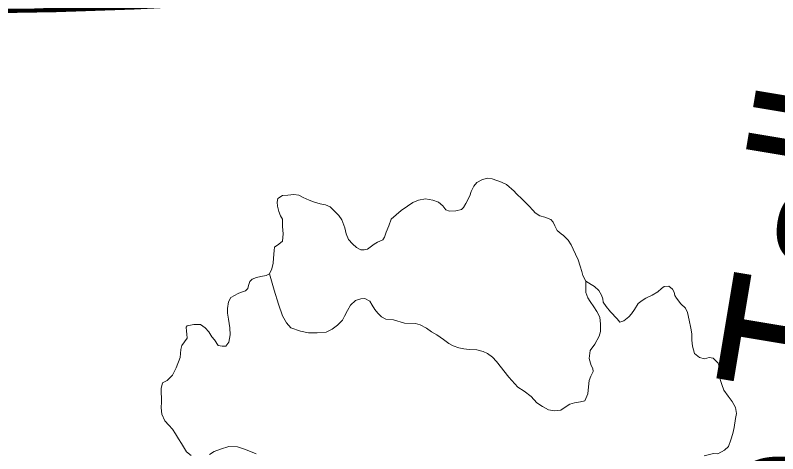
# Model space of a CAD drawing. Extents: x -1643653 to 4543381, y 1624270 to 13878484.
# Drawn here: x 618255 to 620662, y 8952525 to 8953910 of the extents above; entities that cross this region are included whole.
import ezdxf
from ezdxf.enums import TextEntityAlignment as Align

# ---------------------------------------------------------------- set-up
doc = ezdxf.new("R2010")
doc.units = 0
doc.header["$LTSCALE"] = 200
for name, color, linetype, lineweight in [('1', 7, 'Continuous', 13), ('26', 7, 'Continuous', 106), ('28', 7, 'Continuous', 53), ('29', 7, 'Continuous', 13)]:
    doc.layers.add(name, color=color, linetype=linetype, lineweight=lineweight)
doc.layers.add('49', color=7, linetype='Continuous')

msp = doc.modelspace()

# ---------------------------------------------------------------- linework, layer by layer
at = {"layer": '1', "lineweight": 25}
msp.add_spline([(814781, 9009175.5), (814787.2, 9009173.4), (814796.9, 9009173.4), (814799.4, 9009172.4), (814805.1, 9009174.5), (814805.6, 9009176.5), (814811.7, 9009179.5), (814811.7, 9009179.5), (814801.5, 9009181), (814790.7, 9009181.5), (814784.1, 9009183.1), (814777.4, 9009185.1), (814778.4, 9009175.5)], degree=3, dxfattribs=at)
at = {"layer": '26'}
msp.add_spline([(645710.9, 8949471.4), (644721.9, 8950215.5), (643631.5, 8951123.7), (642665.6, 8952010.9), (642072.6, 8952588.9), (640582.3, 8953977.6), (638005.5, 8955508.7), (636255.8, 8956201.4), (634307.9, 8956672.6), (632583.3, 8956799.8), (628516.3, 8956628.1), (626161.4, 8955993.9), (623953.8, 8955209.7), (622371.6, 8954682.1), (620725.9, 8954192.9), (619183.7, 8953970.3), (617209.7, 8953965.7), (615658.4, 8954379), (614681.6, 8955057.1), (613704.6, 8955684.2), (612906.2, 8956374.2), (612068.3, 8956835.4), (609416.9, 8956401.3), (608625.2, 8956035.7), (607870.9, 8955517.4), (607396.1, 8954883.6), (607164, 8954388.6), (606950.6, 8954069.9)], degree=3, dxfattribs=at)
at = {"layer": '28'}
for points in [[(618257.6, 8953925.9), (619183.7, 8953970.3), (620725.9, 8954192.9), (622371.6, 8954682.1), (623953.8, 8955209.7), (626795.7, 8956205.5), (628223, 8956576.8), (631243.2, 8956803.3), (633721.3, 8956728), (636313.6, 8956183.1), (638079.6, 8955470.7), (639993.2, 8954394), (641326.9, 8953340.4), (642237.8, 8952425.4), (643343.9, 8951370.7), (644721.9, 8950215.5), (645793.1, 8949290.9)], [(618257.6, 8953925.9), (619183.7, 8953970.3), (620725.9, 8954192.9), (622371.6, 8954682.1), (623953.8, 8955209.7), (626185.5, 8955995.2), (628043.5, 8956541.4), (631351.2, 8956802.4), (633709.5, 8956728.8), (635993.8, 8956280.5), (637686.3, 8955648.2), (639291.4, 8954828.8), (640588.9, 8953973.3), (641709, 8952948.6), (643376.9, 8951340.4), (644721.9, 8950215.5), (645793.1, 8949290.9)]]:
    msp.add_spline(points, degree=3, dxfattribs=at)
at = {"layer": '29'}
for points in [[(619398.3, 8953193.4), (619415.6, 8953200.7), (619420.9, 8953208.7), (619426.1, 8953224.2), (619434.6, 8953244.3), (619441.7, 8953265.6), (619473, 8953293.1), (619493.6, 8953306.8), (619510.1, 8953318.2), (619528.3, 8953325.6), (619549.8, 8953330.1), (619572.8, 8953325.8), (619591.6, 8953319.4), (619604.7, 8953307.6), (619614.8, 8953295.6), (619626.2, 8953291.2), (619646.1, 8953291.9), (619663.5, 8953296.8), (619670.5, 8953303.1), (619677, 8953314.9), (619690, 8953339.6), (619694.8, 8953353.4), (619702.4, 8953370.2), (619712.6, 8953382), (619730, 8953390.6), (619747, 8953395.4), (619760.8, 8953393.1), (619789.6, 8953383.1), (619805.6, 8953375), (619830.4, 8953354.2), (619836.8, 8953346.3), (619856.2, 8953327.5), (619876.9, 8953308.2), (619890, 8953293), (619896.4, 8953286), (619910.7, 8953276.7), (619927.4, 8953272.3), (619946.2, 8953265.1), (619953, 8953256.1), (619958.1, 8953244.9)], [(619057.6, 8953093.5), (619064.9, 8953108.6), (619069.6, 8953126.6), (619070.6, 8953142.8), (619071.9, 8953166.5), (619073.8, 8953177.8), (619087.5, 8953186.3), (619098.5, 8953196.5), (619100.7, 8953219.4), (619099.1, 8953243.1), (619098.8, 8953266), (619092.8, 8953276.7), (619087.2, 8953289.6), (619082.8, 8953306.6), (619081.3, 8953319.4), (619084.1, 8953331.5), (619098.1, 8953340.1), (619115.1, 8953342), (619134.2, 8953343.9), (619150.5, 8953341.3), (619163.5, 8953334), (619182.8, 8953325.9), (619196.6, 8953320.7), (619217.9, 8953314.4), (619234.6, 8953310.5), (619248.9, 8953304.4), (619263.2, 8953290.9), (619276.7, 8953276.9), (619286.1, 8953263.3), (619295.6, 8953238.5), (619299.7, 8953219.4), (619307.4, 8953201.6), (619319.2, 8953188.1), (619332.7, 8953176.6), (619345.8, 8953169.3), (619356.6, 8953168.6), (619367, 8953171.3), (619379.3, 8953180.2), (619387.9, 8953187), (619398.3, 8953193.4)], [(619958.1, 8953244.9), (619966.3, 8953230), (619978.1, 8953219), (619985.7, 8953213.7), (619995.8, 8953204.7), (620000.4, 8953199.7), (620009.8, 8953184.9), (620016.2, 8953170.8), (620023.6, 8953155.6), (620031.7, 8953137.3), (620038.3, 8953117.1), (620043.9, 8953100.5), (620047.4, 8953087.6), (620056.8, 8953070.3), (620056.1, 8953034.5), (620062.6, 8953017.5), (620070.3, 8953005.6), (620081.4, 8952989.1), (620090.7, 8952974.2), (620100.6, 8952956.1), (620102.6, 8952933.6), (620102.5, 8952911.1), (620098.1, 8952896.1), (620084.8, 8952871.3), (620070.5, 8952850.7), (620067.1, 8952825.7), (620072.8, 8952803.3), (620078, 8952793.8), (620079.4, 8952785.1), (620072.1, 8952769.6), (620066.5, 8952756.6), (620064.3, 8952735.8), (620062.5, 8952714.1), (620053.7, 8952692.3), (620040, 8952688.4), (620020.1, 8952685.6), (620006, 8952681.6), (619994, 8952674.4), (619977.1, 8952662.9), (619958.4, 8952660.5)], [(619236.8, 8952908.8), (619207.7, 8952906.3), (619181, 8952906.8), (619155.2, 8952911.8), (619124.6, 8952923), (619111.1, 8952937.8), (619098.2, 8952960.5), (619086.1, 8952996.9), (619072.1, 8953041.7), (619057.6, 8953093.5), (619046.8, 8953088.3), (619030.3, 8953084.3), (619016.2, 8953081.7), (619002.9, 8953076.5), (618995.5, 8953068.9), (618991.5, 8953056.3), (618989.2, 8953046.3), (618981.8, 8953039.5), (618965.7, 8953034.3), (618958.2, 8953030.8), (618935.5, 8953018), (618927.8, 8953005), (618925.2, 8952983.3), (618925, 8952968.8), (618928.6, 8952949.7), (618932.8, 8952922.3), (618933.1, 8952900.6), (618929.2, 8952877.7), (618919.5, 8952864.2), (618907.8, 8952864.5), (618895.7, 8952867.2), (618884.2, 8952884.5), (618875.7, 8952894.4), (618865.5, 8952909.6), (618854.5, 8952922.8), (618840.2, 8952933), (618819, 8952933.5), (618797.8, 8952929), (618794.1, 8952924.8), (618795.1, 8952911.5)], [(619287.8, 8952947), (619272.7, 8952931), (619255.8, 8952917.8), (619236.8, 8952908.8), (619207.7, 8952906.3), (619181, 8952906.8), (619155.2, 8952911.8), (619124.6, 8952923), (619111.1, 8952937.8), (619098.2, 8952960.5), (619086.1, 8952996.9), (619072.1, 8953041.7), (619057.6, 8953093.5)], [(620163.7, 8952940.3), (620155.6, 8952950.6), (620134, 8952973.2), (620120.9, 8952989.7), (620111.5, 8953003.3), (620109.7, 8953013.6), (620106.2, 8953025.7), (620097.7, 8953040.9), (620083.3, 8953053.2), (620073.7, 8953058.9), (620056.8, 8953070.3), (620056.1, 8953034.5), (620062.6, 8953017.5), (620070.3, 8953005.6), (620081.4, 8952989.1), (620090.7, 8952974.2), (620100.6, 8952956.1), (620102.6, 8952933.6), (620102.5, 8952911.1), (620098.1, 8952896.1), (620084.8, 8952871.3), (620070.5, 8952850.7), (620067.1, 8952825.7), (620072.8, 8952803.3), (620078, 8952793.8), (620079.4, 8952785.1), (620072.1, 8952769.6), (620066.5, 8952756.6), (620064.3, 8952735.8), (620062.5, 8952714.1), (620053.7, 8952692.3), (620040, 8952688.4), (620020.1, 8952685.6), (620006, 8952681.6), (619994, 8952674.4), (619977.1, 8952662.9), (619958.4, 8952660.5), (619938.4, 8952664), (619919.9, 8952674.1), (619901.8, 8952685.9)], [(620531.7, 8952651.9), (620528.9, 8952671), (620518.6, 8952689.6), (620505.5, 8952706.5), (620491.9, 8952725.8), (620485.4, 8952744), (620481, 8952759), (620480.3, 8952778.5), (620478.3, 8952797.2), (620474.4, 8952810.9), (620458.3, 8952826.9), (620445.4, 8952828.8), (620430.9, 8952824.8), (620415, 8952828.3), (620399.8, 8952841.8), (620392.8, 8952864.6), (620391.3, 8952883.8), (620391, 8952903.7), (620387.4, 8952921.2), (620382.1, 8952946.9), (620377.1, 8952971), (620370.7, 8952984.2), (620355.9, 8952998.5), (620342.8, 8953016.6), (620337.2, 8953024.5), (620335, 8953035.3), (620330.3, 8953044.8), (620318.1, 8953053.7), (620303.9, 8953053.5), (620295.3, 8953046.7), (620284.2, 8953035.8), (620266, 8953025.9), (620245.8, 8953016.1), (620234.2, 8953009.2), (620221.1, 8952999), (620210.5, 8952980.6), (620200.7, 8952966.7), (620192.5, 8952957), (620176.5, 8952944.7), (620163.7, 8952940.3)], [(619901.8, 8952685.9), (619884.1, 8952705.7), (619861.8, 8952722.8), (619842, 8952735.4), (619832.7, 8952745.3), (619813.2, 8952767), (619774.7, 8952816), (619762, 8952830), (619746, 8952841.4), (619732.6, 8952847.4), (619711.7, 8952853.4), (619687.9, 8952853.9), (619670.8, 8952856.5), (619655.8, 8952859.6), (619637.8, 8952865.6), (619623.6, 8952872.9), (619606.7, 8952886), (619586.1, 8952900.2), (619569.3, 8952910.4), (619553.8, 8952921), (619533.6, 8952932.3), (619518.6, 8952935.9), (619483.6, 8952937), (619448.9, 8952947.7), (619425.2, 8952949.5), (619410.9, 8952957.6), (619399.1, 8952969.1), (619390.6, 8952980.2), (619382, 8952993.8), (619374.4, 8953006.6), (619358.4, 8953015.1), (619345.5, 8953014.5), (619329, 8953009.2), (619313.4, 8952994), (619304, 8952977.2), (619293.9, 8952959.6), (619287.8, 8952947), (619272.7, 8952931), (619255.8, 8952917.8), (619236.8, 8952908.8)], [(619958.4, 8952660.5), (619938.4, 8952664), (619919.9, 8952674.1), (619901.8, 8952685.9), (619884.1, 8952705.7), (619861.8, 8952722.8), (619842, 8952735.4), (619832.7, 8952745.3), (619813.2, 8952767), (619774.7, 8952816), (619762, 8952830), (619746, 8952841.4), (619732.6, 8952847.4), (619711.7, 8952853.4), (619687.9, 8952853.9), (619670.8, 8952856.5), (619655.8, 8952859.6), (619637.8, 8952865.6), (619623.6, 8952872.9), (619606.7, 8952886), (619586.1, 8952900.2), (619569.3, 8952910.4), (619553.8, 8952921), (619533.6, 8952932.3), (619518.6, 8952935.9), (619483.6, 8952937), (619448.9, 8952947.7), (619425.2, 8952949.5), (619410.9, 8952957.6), (619399.1, 8952969.1), (619390.6, 8952980.2), (619382, 8952993.8), (619374.4, 8953006.6), (619358.4, 8953015.1), (619345.5, 8953014.5), (619329, 8953009.2), (619313.4, 8952994), (619304, 8952977.2), (619293.9, 8952959.6), (619287.8, 8952947)], [(618795.1, 8952911.5), (618796.1, 8952902.4), (618797.1, 8952889.9), (618780.8, 8952866.8), (618777.7, 8952854.2), (618775.1, 8952828.8), (618762.7, 8952795.7), (618751.8, 8952773.1), (618734.2, 8952756.6), (618719.7, 8952749.3), (618715.4, 8952730.9), (618715.6, 8952717.2), (618716.2, 8952701), (618716.8, 8952688.5), (618715.8, 8952670.2), (618717.4, 8952649.8), (618726.9, 8952629.1), (618740, 8952615.6), (618751.8, 8952602), (618760.8, 8952587.6), (618770.6, 8952571.9), (618779.5, 8952557.5), (618795.3, 8952531.1), (618810.5, 8952519.2)], [(620430.4, 8952518.1), (620459, 8952526), (620473.6, 8952524.9), (620493.8, 8952535.6), (620507, 8952547.9), (620513.7, 8952569.2), (620520.1, 8952588.9), (620524.4, 8952607.7), (620529, 8952636), (620531.7, 8952651.9)], [(618867.9, 8952522.2), (618882.7, 8952531.5), (618903, 8952539.3), (618929.5, 8952547.6), (618956.6, 8952546.3), (618982.1, 8952538), (619015.6, 8952524.7)]]:
    msp.add_lwpolyline(points, dxfattribs=at)

# ---------------------------------------------------------------- texts
at = {"layer": '49', "width": 0.9}
msp.add_text('Rio Talhado', height=500, rotation=80.538, dxfattribs=at).set_placement((621050.4, 8953212.3), align=Align.CENTER)

doc.saveas('drawing.dxf')
